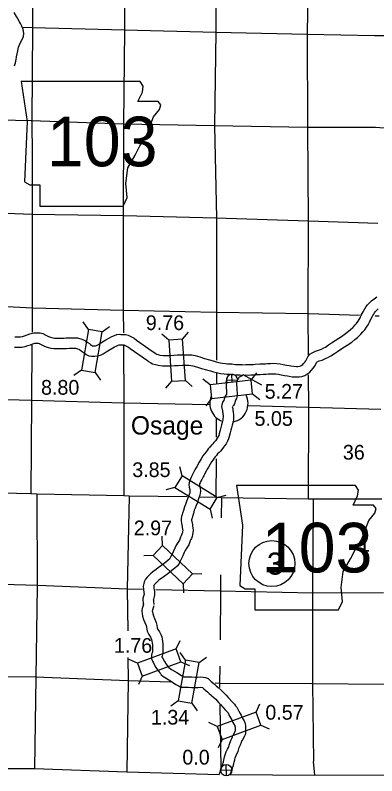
# Model space of a CAD drawing. Extents: x 77230 to 630905, y 790554 to 1662844.
# Drawn here: x 458636 to 479413, y 1504237 to 1547927 of the extents above; entities that cross this region are included whole.
import ezdxf

# ---------------------------------------------------------------- set-up
doc = ezdxf.new("R2010")
doc.units = 0
for name, color, linetype in [('Level 15', 7, 'Continuous'), ('Level 16', 7, 'Continuous'), ('Level 18', 7, 'Continuous'), ('Level 19', 7, 'Continuous'), ('Level 22', 7, 'Continuous'), ('Level 23', 7, 'Continuous'), ('Level 24', 7, 'Continuous'), ('Level 26', 7, 'Continuous'), ('Level 31', 7, 'Continuous'), ('Level 32', 7, 'Continuous'), ('Level 33', 7, 'Continuous'), ('Level 34', 7, 'Continuous')]:
    doc.layers.add(name, color=color, linetype=linetype)

msp = doc.modelspace()

# ---------------------------------------------------------------- linework, layer by layer
at = {"layer": 'Level 15'}
for points in [[(468510, 1520256), (465175, 1520307), (464880, 1520314), (459887, 1520409), (459540, 1520433), (454545, 1520546), (454276, 1520541), (452654, 1520575)], [(479697, 1520130), (475750, 1520128), (475465, 1520131), (470487, 1520212), (470160, 1520230), (469253, 1520244)]]:
    msp.add_lwpolyline(points, dxfattribs=at)
at = {"layer": 'Level 16'}
for points in [[(475467, 1550607), (475421, 1546853), (475426, 1541492), (475472, 1536120), (475443, 1530759), (475462, 1528410)], [(459621, 1550335), (459631, 1547226), (459599, 1541883), (459606, 1539822)], [(464897, 1550409), (464909, 1547088), (464853, 1541677), (464848, 1536421), (464845, 1530966), (464852, 1529685)], [(470165, 1550489), (470165, 1546976), (470088, 1541571), (470194, 1536276), (470193, 1530873), (470194, 1528109)], [(459063, 1547245), (459625, 1547224), (464909, 1547090), (470165, 1546958), (475417, 1546835), (479284, 1546764)], [(479284, 1546764), (480350, 1546753), (485731, 1546708), (491063, 1546702), (491724, 1546695)], [(456818, 1541927), (459561, 1541873), (464871, 1541688), (470074, 1541591), (475426, 1541500), (479337, 1541488)], [(479337, 1541488), (480324, 1541422), (485707, 1541372), (491013, 1541241)], [(459606, 1539822), (459618, 1536519), (459616, 1531092), (459604, 1529720)], [(448855, 1536846), (454256, 1536704), (459594, 1536507), (464880, 1536429), (470166, 1536292), (475486, 1536116), (479463, 1535978)], [(451451, 1531453), (454351, 1531384), (459640, 1531119), (464841, 1530976), (470177, 1530877), (475503, 1530788), (478422, 1530692)], [(479325, 1530663), (479541, 1530656)], [(459597, 1528977), (459569, 1525812), (459540, 1520433)], [(464856, 1528963), (464872, 1525686), (464880, 1520314)], [(470194, 1527366), (470194, 1526763)], [(475471, 1527266), (475486, 1525417), (475465, 1520131)], [(454701, 1525952), (459559, 1525820), (464863, 1525670), (469808, 1525557)], [(472035, 1525502), (475462, 1525417), (479645, 1525288)], [(470190, 1524787), (470182, 1523694)], [(470174, 1522450), (470160, 1520230)], [(459887, 1520409), (459906, 1515129), (459827, 1509908), (459741, 1504659)], [(465175, 1520307), (465078, 1514948), (465098, 1512557)], [(470487, 1520212), (470475, 1519059)], [(475750, 1520128), (475726, 1514755), (475720, 1509537), (475783, 1505052)], [(470441, 1515789), (470432, 1514851), (470404, 1512053)], [(448265, 1515268), (448934, 1515284), (454542, 1515336), (459912, 1515189), (465090, 1514982), (465952, 1514963)], [(466713, 1514946), (470422, 1514863), (475764, 1514746), (479799, 1514770)], [(465112, 1511033), (465123, 1509714), (465041, 1504462)], [(470389, 1510542), (470379, 1509562), (470383, 1509299)], [(448997, 1509942), (454499, 1509941), (459809, 1509924), (465115, 1509710), (467578, 1509643)], [(470125, 1509573), (470377, 1509566), (475674, 1509547), (479868, 1509498)], [(470398, 1508315), (470452, 1504684)], [(475856, 1504276), (475783, 1505052)]]:
    msp.add_lwpolyline(points, dxfattribs=at)
at = {"layer": 'Level 18'}
for points in [[(443044, 1504611), (443761, 1504609), (449093, 1504658), (454438, 1504649), (459741, 1504659), (465041, 1504462), (470381, 1504317)], [(470994, 1504311), (475856, 1504276), (480037, 1504301)]]:
    msp.add_lwpolyline(points, dxfattribs=at)
at = {"layer": 'Level 19'}
for p, q in [((462847, 1529876), (462542, 1530307)), ((463628, 1529741), (464059, 1530046)), ((467456, 1529266), (467058, 1529612)), ((468246, 1529321), (468593, 1529719)), ((462444, 1527534), (462012, 1527230)), ((463224, 1527400), (463529, 1526968)), ((469829, 1526696), (469416, 1527024)), ((472190, 1526965), (469829, 1526696)), ((472190, 1526965), (472518, 1527378)), ((472280, 1526178), (472190, 1526965)), ((467622, 1526896), (467275, 1526497)), ((468412, 1526951), (468810, 1526604)), ((469829, 1526696), (469919, 1525909)), ((469919, 1525909), (472280, 1526178)), ((472280, 1526178), (472693, 1525849)), ((469919, 1525909), (469590, 1525496)), ((468222, 1521469), (468098, 1521982)), ((467808, 1520793), (467295, 1520670)), ((470248, 1520228), (470761, 1520351)), ((469835, 1519553), (469958, 1519039)), ((467100, 1517471), (467084, 1517999)), ((466557, 1516894), (466030, 1516878)), ((468831, 1515843), (469359, 1515860)), ((468288, 1515266), (468305, 1514739)), ((467885, 1511528), (468105, 1512008)), ((468420, 1510886), (468118, 1511319)), ((465658, 1510701), (465178, 1510922)), ((469199, 1510747), (469632, 1511049)), ((468161, 1510785), (468641, 1510565)), ((465933, 1509959), (465713, 1509479)), ((468003, 1508547), (467570, 1508245)), ((468783, 1508408), (469085, 1507975)), ((472474, 1507895), (472695, 1508375)), ((470247, 1507069), (469767, 1507289)), ((472750, 1507153), (473230, 1506933)), ((470522, 1506326), (470302, 1505847))]:
    msp.add_line(p, q, dxfattribs=at)
for points in [[(462847, 1529876), (462444, 1527534), (463224, 1527400), (463628, 1529741)], [(467456, 1529266), (467622, 1526896), (468412, 1526951), (468246, 1529321)], [(467808, 1520793), (469835, 1519553), (470248, 1520228), (468222, 1521469)], [(466557, 1516894), (468288, 1515266), (468831, 1515843), (467100, 1517471)], [(465933, 1509959), (468161, 1510785), (467885, 1511528), (465658, 1510701)], [(468783, 1508408), (469199, 1510747), (468420, 1510886), (468003, 1508547)], [(470522, 1506326), (472750, 1507153), (472474, 1507895), (470247, 1507069)]]:
    msp.add_lwpolyline(points, close=True, dxfattribs=at)
at = {"layer": 'Level 22'}
for points in [[(458591, 1545011), (458645, 1545193), (458692, 1545390), (458710, 1545537), (458745, 1545705), (458783, 1545888), (458828, 1546083), (458888, 1546226), (458968, 1546391), (459032, 1546532), (459103, 1546697), (459134, 1546879), (459099, 1547124), (459024, 1547305), (458937, 1547442), (458879, 1547537), (458794, 1547712), (458718, 1547857), (458573, 1548077)], [(470889, 1527283), (470847, 1527200), (470812, 1527116), (470781, 1527005), (470763, 1526900), (470751, 1526763), (470752, 1526656), (470766, 1526481), (470776, 1526391), (470780, 1526338), (470784, 1526237), (470784, 1526173), (470784, 1526159), (470733, 1526104), (470698, 1526044), (470659, 1525972), (470626, 1525803), (470627, 1525802), (470550, 1525696)], [(471736, 1527241), (471641, 1527185), (471546, 1527154), (471511, 1527142), (471488, 1527124), (471483, 1527118), (471458, 1527074), (471429, 1527020), (471392, 1526947), (471380, 1526919), (471367, 1526873), (471358, 1526822), (471351, 1526739), (471351, 1526682), (471363, 1526540), (471374, 1526446), (471379, 1526371), (471384, 1526251), (471384, 1526167), (471382, 1526069), (471351, 1525914), (471286, 1525820), (471231, 1525596), (471184, 1525517), (471141, 1525465), (471115, 1525439)], [(470550, 1525696), (470497, 1525444), (470530, 1525274), (470541, 1525221), (470553, 1525142), (470558, 1525094), (470568, 1524991), (470577, 1524950), (470576, 1524866), (470572, 1524727), (470567, 1524691), (470528, 1524526), (470489, 1524389), (470447, 1524251), (470405, 1524092), (470354, 1523886), (470328, 1523789), (470301, 1523728), (470243, 1523625), (470179, 1523531), (470137, 1523473), (470056, 1523374), (469994, 1523306), (469913, 1523224), (469817, 1523121), (469730, 1523018), (469658, 1522928), (469599, 1522852), (469513, 1522736), (469416, 1522609), (469313, 1522447), (469206, 1522251), (469138, 1522125), (469086, 1522020), (469017, 1521900), (468946, 1521769), (468902, 1521695), (468822, 1521536), (468768, 1521436), (468704, 1521295), (468653, 1521161), (468620, 1520972), (468631, 1520818), (468666, 1520682), (468674, 1520592), (468664, 1520499), (468628, 1520395), (468590, 1520288), (468543, 1520149), (468477, 1519990), (468417, 1519827), (468360, 1519681), (468300, 1519478), (468251, 1519321), (468223, 1519238), (468194, 1519136), (468172, 1519018), (468166, 1518890), (468186, 1518725), (468227, 1518552), (468238, 1518492), (468254, 1518401), (468260, 1518343), (468251, 1518275), (468242, 1518214), (468232, 1518171), (468207, 1518116), (468169, 1518030), (468139, 1517945), (468068, 1517779), (467994, 1517649), (467885, 1517484), (467799, 1517319), (467707, 1517101), (467651, 1516959), (467587, 1516829), (467530, 1516721), (467501, 1516682), (467429, 1516616), (467271, 1516492), (467042, 1516312), (466853, 1516173), (466733, 1516093), (466538, 1515960), (466402, 1515842), (466291, 1515730), (466213, 1515643), (466117, 1515529), (466040, 1515373), (466018, 1515280), (465994, 1515130), (466005, 1514938), (466035, 1514762), (466037, 1514667), (466025, 1514613), (466005, 1514554), (465963, 1514420), (465973, 1514294), (465985, 1514218), (465987, 1514207), (465997, 1514039)], [(471110, 1525433), (471118, 1525393), (471131, 1525330), (471148, 1525221), (471155, 1525157), (471162, 1525084), (471178, 1525012), (471176, 1524852), (471170, 1524682), (471159, 1524586), (471108, 1524374), (471064, 1524219), (471024, 1524087), (470987, 1523945), (470935, 1523735), (470895, 1523587), (470838, 1523459), (470753, 1523309), (470670, 1523186), (470612, 1523107), (470510, 1522981), (470428, 1522892), (470346, 1522809), (470266, 1522723), (470193, 1522637), (470130, 1522557), (470077, 1522489), (469992, 1522375), (469909, 1522265), (469829, 1522142), (469733, 1521964), (469670, 1521849), (469615, 1521737), (469541, 1521608), (469468, 1521474), (469429, 1521407), (469354, 1521257), (469305, 1521168), (469258, 1521064), (469234, 1521002), (469224, 1520942), (469226, 1520916), (469260, 1520784), (469277, 1520586), (469253, 1520366), (469194, 1520197), (469157, 1520092), (469105, 1519938), (469036, 1519771), (468978, 1519613), (468928, 1519486), (468874, 1519304), (468823, 1519139), (468796, 1519059), (468778, 1518996), (468769, 1518949), (468768, 1518913), (468777, 1518830), (468814, 1518675), (468828, 1518599), (468849, 1518485), (468864, 1518335), (468846, 1518191), (468832, 1518099), (468803, 1517978), (468756, 1517873), (468726, 1517806), (468697, 1517726), (468606, 1517511), (468505, 1517335), (468403, 1517179), (468342, 1517063), (468263, 1516875), (468200, 1516716), (468121, 1516557), (468039, 1516400), (467948, 1516278), (467817, 1516158), (467643, 1516021), (467405, 1515834), (467197, 1515682), (467069, 1515596), (466905, 1515484), (466813, 1515404), (466728, 1515319), (466666, 1515249), (466623, 1515198), (466609, 1515169), (466607, 1515162), (466597, 1515099), (466602, 1515007), (466634, 1514818), (466638, 1514605), (466603, 1514451), (466576, 1514369), (466571, 1514354), (466578, 1514313), (466584, 1514272), (466596, 1514075)], [(466001, 1514107), (465987, 1514024), (465968, 1513964), (465922, 1513856), (465914, 1513750), (465914, 1513665), (465926, 1513554), (465956, 1513414), (466012, 1513222), (466092, 1513042), (466156, 1512879), (466180, 1512765), (466225, 1512545), (466305, 1512360), (466402, 1512205), (466472, 1512072), (466518, 1511767), (466523, 1511619), (466526, 1511437), (466525, 1511377), (466520, 1511359), (466499, 1511295), (466486, 1511255), (466473, 1511171), (466467, 1511110), (466464, 1510972), (466521, 1510826), (466573, 1510726), (466704, 1510479), (466825, 1510309), (466939, 1510150), (466977, 1510104), (467016, 1510039), (467118, 1509963), (467301, 1509836), (467609, 1509653), (467872, 1509480), (468017, 1509395), (468051, 1509378), (468150, 1509333), (468257, 1509324), (468359, 1509324), (468418, 1509328), (468589, 1509324), (468763, 1509315), (468968, 1509311), (469135, 1509310), (469287, 1509320), (469394, 1509306), (469473, 1509233), (469599, 1509124), (469685, 1509053), (469790, 1508956), (469912, 1508851), (470069, 1508719), (470159, 1508631), (470320, 1508456), (470429, 1508338), (470701, 1508035), (470773, 1507957), (470846, 1507867), (470866, 1507845), (470909, 1507754), (470955, 1507665), (471047, 1507507), (471082, 1507449), (471148, 1507295), (471191, 1507208), (471247, 1507119), (471257, 1507094), (471266, 1507029), (471268, 1506957), (471268, 1506885), (471268, 1506856), (471264, 1506769), (471262, 1506758), (471147, 1506551)], [(466592, 1514007), (466571, 1513882), (466531, 1513757), (466514, 1513716), (466514, 1513699), (466519, 1513649), (466538, 1513561), (466577, 1513429), (466646, 1513274), (466733, 1513049), (466767, 1512887), (466800, 1512727), (466838, 1512640), (466923, 1512504), (467025, 1512309), (467056, 1512222), (467117, 1511821), (467123, 1511633), (467126, 1511438), (467124, 1511286), (467093, 1511183), (467071, 1511115), (467069, 1511098), (467067, 1511077), (467067, 1511075), (467104, 1511007), (467216, 1510795), (467314, 1510657), (467414, 1510517), (467468, 1510451), (467470, 1510448), (467625, 1510341), (467928, 1510162), (468189, 1509990), (468301, 1509924), (468337, 1509924), (468406, 1509929), (468613, 1509923), (468783, 1509914), (468975, 1509911), (469118, 1509910), (469307, 1509922), (469576, 1509887), (469726, 1509816), (469873, 1509680), (469985, 1509583), (470080, 1509506), (470189, 1509404), (470300, 1509309), (470474, 1509163), (470590, 1509048), (470760, 1508863), (470872, 1508742), (471145, 1508439), (471227, 1508349), (471299, 1508260), (471368, 1508186), (471446, 1508021), (471481, 1507954), (471564, 1507813), (471618, 1507723), (471694, 1507546), (471716, 1507501), (471786, 1507390), (471841, 1507247), (471865, 1507080), (471868, 1506967), (471868, 1506888), (471868, 1506844), (471862, 1506695), (471841, 1506591), (471808, 1506505), (471670, 1506258)], [(470382, 1504350), (470394, 1504416), (470464, 1504605), (470488, 1504676), (470524, 1504795), (470549, 1504855), (470562, 1504896), (470583, 1504976), (470604, 1505030), (470610, 1505056), (470621, 1505136), (470671, 1505319), (470708, 1505439), (470762, 1505607), (470829, 1505768), (470886, 1505868), (470943, 1506052), (470982, 1506167), (471032, 1506268), (471083, 1506382), (471117, 1506481), (471126, 1506506)], [(470994, 1504307), (471031, 1504407), (471059, 1504493), (471089, 1504591), (471116, 1504655), (471139, 1504734), (471154, 1504787), (471180, 1504854), (471201, 1504951), (471210, 1505016), (471247, 1505150), (471280, 1505259), (471325, 1505399), (471369, 1505504), (471440, 1505629), (471513, 1505866), (471537, 1505936), (471575, 1506012), (471642, 1506162), (471683, 1506284), (471691, 1506303)]]:
    msp.add_lwpolyline(points, dxfattribs=at)
at = {"layer": 'Level 23'}
for points in [[(471660, 1527851), (471887, 1527861), (472017, 1527857), (472161, 1527860), (472317, 1527861), (472421, 1527876), (472685, 1527894), (472854, 1527899), (473010, 1527908), (473125, 1527916), (473308, 1527927), (473481, 1527935), (473665, 1527926), (473861, 1527896), (474030, 1527864), (474217, 1527829), (474386, 1527802), (474482, 1527782), (474618, 1527760), (474796, 1527748), (474885, 1527754), (474963, 1527767), (475042, 1527790), (475076, 1527808), (475163, 1527870), (475208, 1527917), (475288, 1528021), (475326, 1528072), (475371, 1528151), (475443, 1528304), (475562, 1528453), (475698, 1528540), (475884, 1528624), (476071, 1528685), (476229, 1528749), (476367, 1528814), (476458, 1528865), (476638, 1528983), (476813, 1529104), (477020, 1529249), (477238, 1529381), (477381, 1529474), (477609, 1529635), (477782, 1529773), (477908, 1529877), (478033, 1529988), (478069, 1530025), (478171, 1530136), (478249, 1530225), (478334, 1530345), (478398, 1530441), (478454, 1530552), (478519, 1530695), (478630, 1530895), (478647, 1530935), (478719, 1531068), (478798, 1531189), (478880, 1531292), (478986, 1531406), (479107, 1531517), (479412, 1531747)], [(471665, 1527251), (471892, 1527260), (472015, 1527257), (472168, 1527260), (472362, 1527261), (472486, 1527279), (472715, 1527295), (472879, 1527300), (473048, 1527309), (473166, 1527317), (473340, 1527328), (473480, 1527334), (473605, 1527328), (473759, 1527304), (473919, 1527274), (474114, 1527238), (474278, 1527211), (474374, 1527192), (474548, 1527163), (474796, 1527146), (474956, 1527157), (475097, 1527181), (475271, 1527232), (475393, 1527298), (475558, 1527414), (475665, 1527528), (475765, 1527657), (475830, 1527743), (475904, 1527876), (475956, 1527985), (475968, 1528001), (475984, 1528011), (476102, 1528064), (476276, 1528121), (476470, 1528199), (476640, 1528280), (476769, 1528351), (476974, 1528486), (477155, 1528612), (477347, 1528745), (477557, 1528872), (477718, 1528977), (477970, 1529155), (478160, 1529307), (478299, 1529421), (478446, 1529552), (478505, 1529612), (478619, 1529737), (478720, 1529853), (478827, 1530003), (478917, 1530137), (478996, 1530294), (479055, 1530425), (479170, 1530631), (479189, 1530675), (479236, 1530762), (479285, 1530838), (479335, 1530900), (479408, 1530979), (479490, 1531054)], [(458620, 1529460), (458757, 1529451), (458851, 1529450), (458948, 1529455), (459049, 1529475), (459164, 1529516), (459314, 1529569), (459469, 1529620), (459622, 1529665), (459715, 1529685), (459821, 1529691), (459946, 1529687), (460076, 1529674), (460214, 1529635), (460387, 1529556), (460554, 1529474), (460669, 1529429), (460797, 1529392), (460902, 1529379), (460991, 1529378), (461211, 1529377), (461328, 1529380), (461440, 1529384), (461558, 1529389), (461714, 1529398), (461796, 1529400), (461898, 1529401), (462002, 1529401), (462089, 1529399), (462153, 1529395), (462207, 1529392), (462335, 1529363), (462411, 1529336), (462554, 1529286), (462669, 1529216), (462767, 1529146), (462900, 1529061), (462960, 1529009), (463043, 1528945), (463054, 1528939), (463076, 1528935), (463188, 1528933), (463252, 1528939), (463302, 1528959), (463387, 1528998), (463548, 1529108), (463658, 1529168), (463844, 1529275), (464049, 1529399), (464182, 1529466), (464337, 1529535), (464479, 1529584), (464643, 1529597), (464704, 1529595), (464772, 1529595), (464857, 1529593), (464973, 1529583), (465123, 1529549), (465310, 1529455), (465469, 1529369), (465602, 1529269), (466509, 1528633), (466606, 1528569), (466673, 1528511), (466727, 1528471), (466745, 1528463), (466846, 1528433), (466948, 1528408), (467144, 1528385), (467353, 1528384), (467581, 1528388), (467748, 1528396), (467966, 1528411), (468236, 1528421), (468493, 1528424), (468649, 1528417)], [(458601, 1528860), (458733, 1528851), (458863, 1528849), (459023, 1528858), (459211, 1528895), (459365, 1528951), (459507, 1529000), (459649, 1529047), (459768, 1529083), (459795, 1529088), (459829, 1529090), (459905, 1529088), (459963, 1529082), (460007, 1529070), (460131, 1529014), (460311, 1528925), (460476, 1528860), (460678, 1528802), (460862, 1528780), (460986, 1528778), (461216, 1528777), (461347, 1528780), (461464, 1528785), (461587, 1528789), (461740, 1528798), (461807, 1528800), (461901, 1528801), (461997, 1528801), (462063, 1528800), (462115, 1528796), (462122, 1528796), (462166, 1528786), (462211, 1528770), (462297, 1528740), (462339, 1528715), (462430, 1528649), (462539, 1528580), (462580, 1528544), (462719, 1528437), (462860, 1528364), (463019, 1528336), (463212, 1528332), (463397, 1528351), (463539, 1528408), (463682, 1528474), (463861, 1528595), (463952, 1528644), (464149, 1528759), (464340, 1528874), (464440, 1528924), (464557, 1528976), (464603, 1528992), (464656, 1528996), (464695, 1528995), (464767, 1528995), (464823, 1528994), (464880, 1528989), (464919, 1528980), (465033, 1528923), (465143, 1528863), (465249, 1528784), (466174, 1528135), (466242, 1528091), (466296, 1528042), (466423, 1527951), (466534, 1527899), (466690, 1527854), (466841, 1527816), (467108, 1527785), (467356, 1527784), (467601, 1527788), (467784, 1527797), (467998, 1527812), (468250, 1527821), (468482, 1527824), (468619, 1527817)], [(468647, 1528417), (468790, 1528410), (468979, 1528377), (469236, 1528300), (469519, 1528212), (469797, 1528130), (470010, 1528068), (470177, 1528024), (470330, 1527987), (470535, 1527941), (470716, 1527917), (470838, 1527906), (470951, 1527900), (471089, 1527898), (471183, 1527877), (471301, 1527871), (471420, 1527868), (471492, 1527864), (471556, 1527862), (471639, 1527856), (471701, 1527850)], [(468621, 1527817), (468724, 1527813), (468840, 1527792), (469061, 1527726), (469345, 1527638), (469629, 1527554), (469850, 1527490), (470029, 1527443), (470193, 1527402), (470430, 1527350), (470651, 1527320), (470794, 1527308), (470930, 1527300), (471020, 1527299), (471103, 1527280), (471278, 1527272), (471396, 1527268), (471469, 1527265), (471525, 1527263), (471587, 1527258), (471665, 1527251)]]:
    msp.add_lwpolyline(points, dxfattribs=at)
at = {"layer": 'Level 24'}
for points in [[(458977, 1544113), (459320, 1541829), (459168, 1538365), (459472, 1538175), (460043, 1538175), (460043, 1536957), (464840, 1536957), (465068, 1537451), (464992, 1538251), (465106, 1539164), (465525, 1539888), (465791, 1540421), (466172, 1540992), (466400, 1541601), (466591, 1542095), (466933, 1542514), (467009, 1542781), (466857, 1542971), (465677, 1542971), (465943, 1543504), (465981, 1543846), (465824, 1544110)], [(471348, 1520918), (471690, 1518634), (471538, 1515170), (471842, 1514980), (472413, 1514980), (472413, 1513762), (477210, 1513762), (477438, 1514257), (477362, 1515056), (477476, 1515970), (477895, 1516693), (478161, 1517226), (478542, 1517797), (478770, 1518406), (478961, 1518901), (479303, 1519319), (479379, 1519586), (479227, 1519776), (478047, 1519776), (478313, 1520309), (478352, 1520652), (478194, 1520915)]]:
    msp.add_lwpolyline(points, close=True, dxfattribs=at)
at = {"layer": 'Level 26'}
for start, end in [(283.973, 26.2113), (158.925, 249.5672)]:
    msp.add_arc((470916, 1525629), 1100, start, end, dxfattribs=at)
at = {"layer": 'Level 31'}
msp.add_line((472812, 1526673), (471729, 1527275), dxfattribs=at)
at = {"layer": 'Level 33'}
msp.add_circle((473383, 1516427), 1320, dxfattribs=at)
at = {"layer": 'Level 34'}
for p, q in [((470771, 1526962), (471422, 1526977)), ((471099, 1526868), (471089, 1527295)), ((470773, 1504237), (470758, 1504888)), ((470440, 1504555), (471091, 1504570))]:
    msp.add_line(p, q, dxfattribs=at)
msp.add_circle((470765, 1504563), 326, dxfattribs=at)
msp.add_arc((471096, 1526969), 326, 346.9276, 205.5258, dxfattribs=at)

# ---------------------------------------------------------------- texts
at = {"layer": 'Level 16'}
for s, height, p in [('36', 844.8, (477464, 1522399)), ('1', 845, (478382, 1517112))]:
    msp.add_text(s, height=height, dxfattribs=at).set_placement(p)
at = {"layer": 'Level 24'}
for p in [(460453, 1539248), (472801, 1515918)]:
    msp.add_text('103', height=2851.2, dxfattribs=at).set_placement(p)
at = {"layer": 'Level 26'}
msp.add_text('Osage', height=1056, dxfattribs=at).set_placement((465284, 1523838))
at = {"layer": 'Level 31'}
for s, p in [('5.27', (472972, 1525897)), ('0.0', (468240, 1504883))]:
    msp.add_text(s, height=844.8, dxfattribs=at).set_placement(p)
at = {"layer": 'Level 32'}
for s, p in [('9.76', (466141, 1529840)), ('8.80', (460121, 1526128)), ('5.05', (472387, 1524340)), ('3.85', (465362, 1521396)), ('2.97', (465449, 1518053)), ('1.76', (464308, 1511303)), ('0.57', (473009, 1507461)), ('1.34', (466435, 1507179))]:
    msp.add_text(s, height=844.8, dxfattribs=at).set_placement(p)
at = {"layer": 'Level 33'}
msp.add_text('3', height=1267, dxfattribs=at).set_placement((473100, 1515793))

doc.saveas('drawing.dxf')
